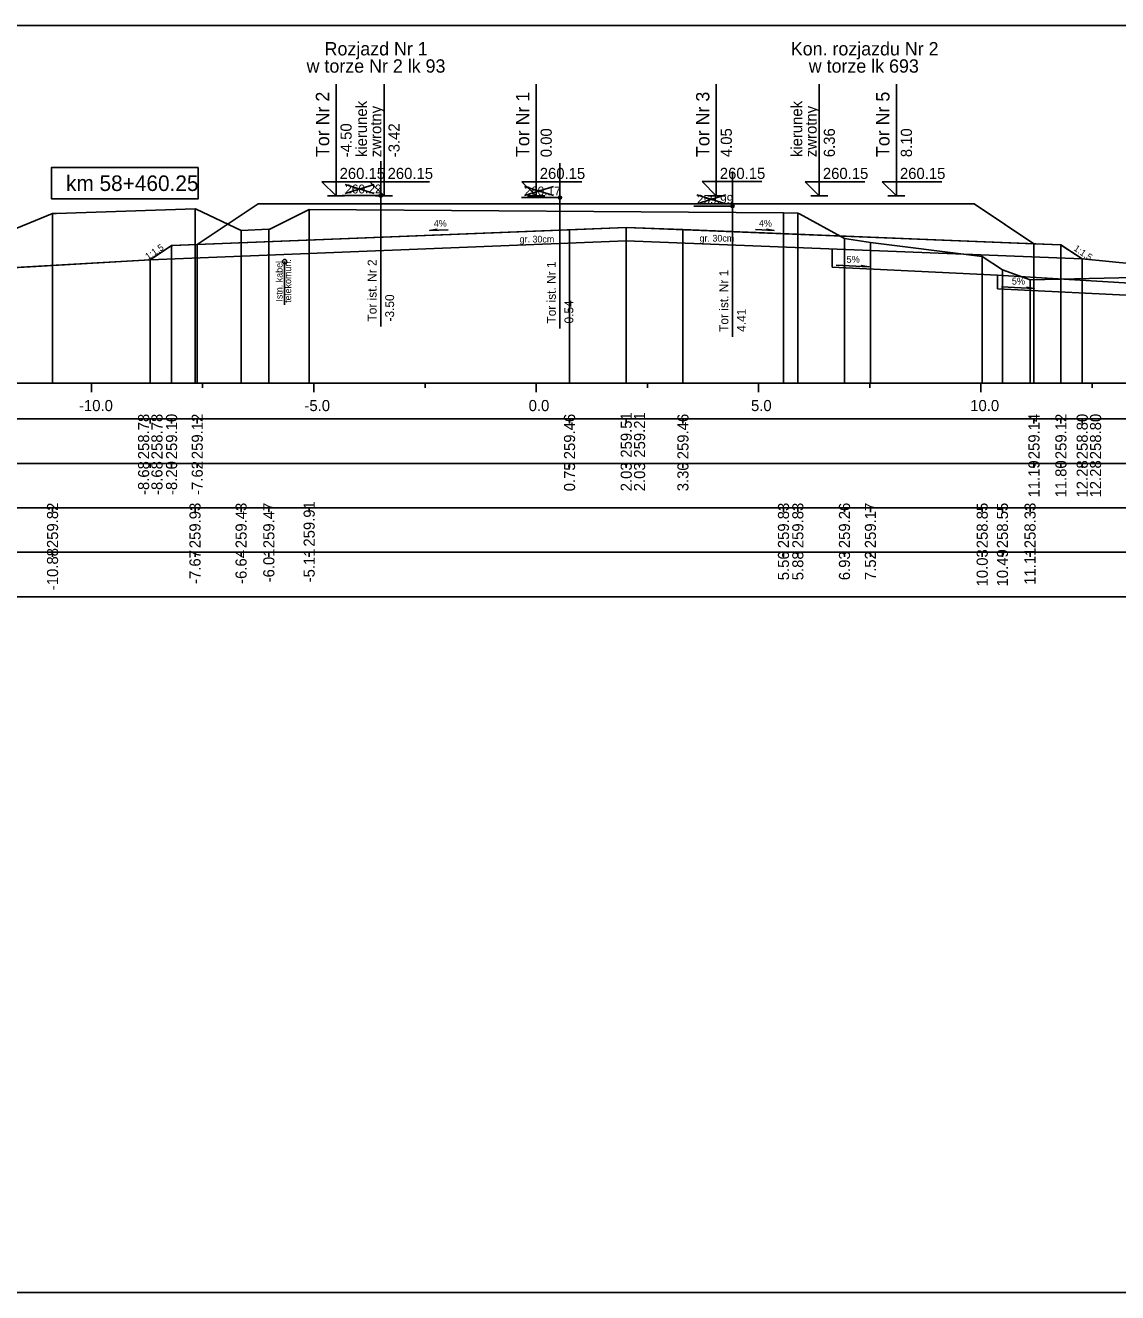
# Model space of a CAD drawing. Extents: x 6516023 to 6560129, y 5513077 to 5529206.
# Drawn here: x 6516666.73 to 6516691.29, y 5514551.66 to 5514580.16 of the extents above; entities that cross this region are included whole.
import ezdxf

# ---------------------------------------------------------------- set-up
doc = ezdxf.new("R2010")
doc.units = 0
for name, color, linetype in [('IR_default', 7, 'Continuous'), ('TOR_PRZEK_P-kable', 7, 'Continuous'), ('TOR_PRZEK_P-komponent', 7, 'Continuous'), ('TOR_PRZEK_P-opisy', 7, 'Continuous'), ('TOR_PRZEK_P-schodkowanie+wymiana', 7, 'Continuous'), ('TOR_PRZEK_P-tabelka istniejace', 7, 'Continuous'), ('TOR_PRZEK_P-tabelka projektowane', 7, 'Continuous'), ('TOR_PRZEK_P-teren istniejacy', 7, 'Continuous'), ('TOR_PRZEK_P-tory istniejace', 7, 'Continuous'), ('TOR_PRZEK_P-tory projektowane', 7, 'Continuous'), ('TOR_PRZEK_P-uklad odniesienia', 7, 'Continuous'), ('TOR_PRZEK_P-warstwa ochronna I', 7, 'Continuous'), ('TOR_PRZEK_P-warstwa ochronna II', 7, 'Continuous'), ('TOR_PS_T-skarpy projektowane', 7, 'Continuous'), ('TOR_RAMKI-ramka+tabelka 1', 7, 'Continuous')]:
    doc.layers.add(name, color=color, linetype=linetype)

msp = doc.modelspace()

# ---------------------------------------------------------------- linework, layer by layer
at = {"layer": 'IR_default'}
msp.add_lwpolyline([(6516663.996, 5514574.563), (6516669.534, 5514574.884), (6516669.534, 5514574.884), (6516670.013, 5514575.203), (6516670.042, 5514575.204), (6516670.591, 5514575.226), (6516670.659, 5514575.272), (6516671.963, 5514576.141), (6516671.998, 5514576.141), (6516672.659, 5514576.141), (6516672.712, 5514576.141), (6516673.713, 5514576.141), (6516673.801, 5514576.141), (6516675.463, 5514576.141), (6516675.513, 5514576.141), (6516676.463, 5514576.141), (6516676.551, 5514576.141), (6516678.213, 5514576.141), (6516678.301, 5514576.141), (6516679.963, 5514576.141), (6516679.991, 5514576.141), (6516680.513, 5514576.142), (6516680.601, 5514576.142), (6516682.263, 5514576.142), (6516682.351, 5514576.142), (6516684.013, 5514576.142), (6516684.041, 5514576.142), (6516684.563, 5514576.141), (6516684.738, 5514576.141), (6516688.063, 5514576.141), (6516688.13, 5514576.096), (6516689.407, 5514575.245), (6516689.437, 5514575.244), (6516690.013, 5514575.221), (6516690.045, 5514575.2), (6516690.492, 5514574.902), (6516690.492, 5514574.902), (6516692.313, 5514574.729)], dxfattribs=at)
at = {"layer": 'TOR_PRZEK_P-kable'}
msp.add_line((6516672.555, 5514574.842), (6516672.555, 5514573.868), dxfattribs=at)
msp.add_circle((6516672.555, 5514574.842), 0.05, dxfattribs=at)
at = {"layer": 'TOR_PRZEK_P-komponent'}
for points in [[(6516671.963, 5514576.141), (6516673.713, 5514576.141), (6516672.659, 5514576.141), (6516675.463, 5514576.141), (6516676.463, 5514576.141), (6516678.213, 5514576.141), (6516679.963, 5514576.141), (6516680.513, 5514576.142), (6516682.263, 5514576.142), (6516684.013, 5514576.142), (6516684.563, 5514576.141), (6516688.063, 5514576.141), (6516689.407, 5514575.245), (6516680.238, 5514575.612), (6516670.591, 5514575.226)], [(6516670.013, 5514575.203), (6516680.238, 5514575.612), (6516690.013, 5514575.221), (6516690.492, 5514574.902), (6516680.238, 5514575.312), (6516669.534, 5514574.884)]]:
    msp.add_lwpolyline(points, close=True, dxfattribs=at)
at = {"layer": 'TOR_PRZEK_P-opisy'}
for points in [[(6516676.234, 5514575.561), (6516675.816, 5514575.542), (6516675.984, 5514575.571)], [(6516683.144, 5514575.564), (6516683.562, 5514575.545), (6516683.394, 5514575.573)]]:
    msp.add_lwpolyline(points, dxfattribs=at)
at = {"layer": 'TOR_PRZEK_P-schodkowanie+wymiana'}
for p, q in [((6516684.866, 5514575.127), (6516684.866, 5514574.721)), ((6516684.866, 5514574.721), (6516688.584, 5514574.535)), ((6516688.584, 5514574.535), (6516688.584, 5514574.231)), ((6516688.584, 5514574.535), (6516693.07, 5514574.269)), ((6516688.584, 5514574.231), (6516693.45, 5514573.988))]:
    msp.add_line(p, q, dxfattribs=at)
at = {"layer": 'TOR_PRZEK_P-tabelka istniejace'}
for p, q in [((6516667.337, 5514569.206), (6516667.337, 5514569.306)), ((6516670.541, 5514569.206), (6516670.541, 5514569.306)), ((6516671.577, 5514569.206), (6516671.577, 5514569.306)), ((6516672.201, 5514569.206), (6516672.201, 5514569.306)), ((6516673.108, 5514569.206), (6516673.108, 5514569.306)), ((6516683.774, 5514569.206), (6516683.774, 5514569.306)), ((6516684.097, 5514569.206), (6516684.097, 5514569.306)), ((6516685.146, 5514569.206), (6516685.146, 5514569.306)), ((6516685.729, 5514569.206), (6516685.729, 5514569.306)), ((6516688.243, 5514569.206), (6516688.243, 5514569.306)), ((6516688.698, 5514569.206), (6516688.698, 5514569.306)), ((6516689.319, 5514569.206), (6516689.319, 5514569.306)), ((6516637.163, 5514568.306), (6516720.963, 5514568.306)), ((6516667.337, 5514568.206), (6516667.337, 5514568.306)), ((6516670.541, 5514568.206), (6516670.541, 5514568.306)), ((6516671.577, 5514568.206), (6516671.577, 5514568.306)), ((6516672.201, 5514568.206), (6516672.201, 5514568.306)), ((6516673.108, 5514568.206), (6516673.108, 5514568.306)), ((6516683.774, 5514568.206), (6516683.774, 5514568.306)), ((6516684.097, 5514568.206), (6516684.097, 5514568.306)), ((6516685.146, 5514568.206), (6516685.146, 5514568.306)), ((6516685.729, 5514568.206), (6516685.729, 5514568.306)), ((6516688.243, 5514568.206), (6516688.243, 5514568.306)), ((6516688.698, 5514568.206), (6516688.698, 5514568.306)), ((6516689.319, 5514568.206), (6516689.319, 5514568.306))]:
    msp.add_line(p, q, dxfattribs=at)
for points in [[(6516667.337, 5514575.927), (6516667.337, 5514572.306), (6516667.337, 5514572.176), (6516667.337, 5514572.106)], [(6516670.541, 5514576.032), (6516670.541, 5514572.306), (6516670.541, 5514572.176), (6516670.541, 5514572.106)], [(6516673.108, 5514576.016), (6516673.108, 5514572.306), (6516673.108, 5514572.176), (6516673.108, 5514572.106)], [(6516683.774, 5514575.94), (6516683.774, 5514572.306), (6516683.774, 5514572.176), (6516683.774, 5514572.106)], [(6516684.097, 5514575.936), (6516684.097, 5514572.306), (6516684.097, 5514572.176), (6516684.097, 5514572.106)], [(6516671.577, 5514575.539), (6516671.577, 5514572.306), (6516671.577, 5514572.176), (6516671.577, 5514572.106)], [(6516672.201, 5514575.573), (6516672.201, 5514572.306), (6516672.201, 5514572.176), (6516672.201, 5514572.106)], [(6516685.146, 5514575.366), (6516685.146, 5514572.306), (6516685.146, 5514572.176), (6516685.146, 5514572.106)], [(6516685.729, 5514575.275), (6516685.729, 5514572.306), (6516685.729, 5514572.176), (6516685.729, 5514572.106)], [(6516688.243, 5514574.957), (6516688.243, 5514572.306), (6516688.243, 5514572.176), (6516688.243, 5514572.106)], [(6516688.698, 5514574.658), (6516688.698, 5514572.306), (6516688.698, 5514572.176), (6516688.698, 5514572.106)], [(6516689.319, 5514574.431), (6516689.319, 5514572.306), (6516689.319, 5514572.176), (6516689.319, 5514572.106)]]:
    msp.add_lwpolyline(points, dxfattribs=at)
msp.add_lwpolyline([(6516637.163, 5514569.306), (6516637.163, 5514567.306), (6516720.963, 5514567.306), (6516720.963, 5514569.306)], close=True, dxfattribs=at)
at = {"layer": 'TOR_PRZEK_P-tabelka projektowane'}
for p, q in [((6516669.534, 5514571.206), (6516669.534, 5514571.306)), ((6516670.013, 5514571.206), (6516670.013, 5514571.306)), ((6516670.591, 5514571.206), (6516670.591, 5514571.306)), ((6516678.963, 5514571.206), (6516678.963, 5514571.306)), ((6516680.238, 5514571.206), (6516680.238, 5514571.306)), ((6516681.513, 5514571.206), (6516681.513, 5514571.306)), ((6516689.407, 5514571.206), (6516689.407, 5514571.306)), ((6516690.013, 5514571.206), (6516690.013, 5514571.306)), ((6516690.492, 5514571.206), (6516690.492, 5514571.306)), ((6516637.163, 5514570.306), (6516720.963, 5514570.306)), ((6516669.534, 5514570.206), (6516669.534, 5514570.306)), ((6516670.013, 5514570.206), (6516670.013, 5514570.306)), ((6516670.591, 5514570.206), (6516670.591, 5514570.306)), ((6516678.963, 5514570.206), (6516678.963, 5514570.306)), ((6516680.238, 5514570.206), (6516680.238, 5514570.306)), ((6516681.513, 5514570.206), (6516681.513, 5514570.306)), ((6516689.407, 5514570.206), (6516689.407, 5514570.306)), ((6516690.013, 5514570.206), (6516690.013, 5514570.306)), ((6516690.492, 5514570.206), (6516690.492, 5514570.306))]:
    msp.add_line(p, q, dxfattribs=at)
for points in [[(6516680.238, 5514575.612), (6516680.238, 5514572.306), (6516680.238, 5514572.176), (6516680.238, 5514572.106)], [(6516678.963, 5514575.561), (6516678.963, 5514572.306), (6516678.963, 5514572.176), (6516678.963, 5514572.106)], [(6516680.238, 5514575.312), (6516680.238, 5514572.306), (6516680.238, 5514572.176), (6516680.238, 5514572.106)], [(6516681.513, 5514575.562), (6516681.513, 5514572.306), (6516681.513, 5514572.176), (6516681.513, 5514572.106)], [(6516670.013, 5514575.203), (6516670.013, 5514572.306), (6516670.013, 5514572.176), (6516670.013, 5514572.106)], [(6516670.591, 5514575.226), (6516670.591, 5514572.306), (6516670.591, 5514572.176), (6516670.591, 5514572.106)], [(6516689.407, 5514575.245), (6516689.407, 5514572.306), (6516689.407, 5514572.176), (6516689.407, 5514572.106)], [(6516690.013, 5514575.221), (6516690.013, 5514572.306), (6516690.013, 5514572.176), (6516690.013, 5514572.106)], [(6516669.534, 5514574.884), (6516669.534, 5514572.306), (6516669.534, 5514572.176), (6516669.534, 5514572.106)], [(6516690.492, 5514574.902), (6516690.492, 5514572.306), (6516690.492, 5514572.176), (6516690.492, 5514572.106)]]:
    msp.add_lwpolyline(points, dxfattribs=at)
msp.add_lwpolyline([(6516637.163, 5514571.306), (6516637.163, 5514569.306), (6516720.963, 5514569.306), (6516720.963, 5514571.306)], close=True, dxfattribs=at)
at = {"layer": 'TOR_PRZEK_P-teren istniejacy'}
msp.add_lwpolyline([(6516666.147, 5514575.437), (6516667.337, 5514575.927), (6516667.426, 5514575.928), (6516670.541, 5514576.032), (6516670.566, 5514576.02), (6516671.577, 5514575.539), (6516672.201, 5514575.573), (6516672.221, 5514575.572), (6516672.251, 5514575.587), (6516673.108, 5514576.016), (6516683.774, 5514575.94), (6516684.097, 5514575.936), (6516684.131, 5514575.92), (6516685.146, 5514575.366), (6516685.729, 5514575.275), (6516688.243, 5514574.957), (6516688.698, 5514574.658), (6516689.319, 5514574.431), (6516693.64, 5514574.529), (6516694.734, 5514574.618), (6516703.666, 5514574.708), (6516704.912, 5514574.713)], dxfattribs=at)
at = {"layer": 'TOR_PRZEK_P-tory istniejace'}
for p, q in [((6516674.717, 5514577.101), (6516674.717, 5514573.381)), ((6516678.748, 5514577.056), (6516678.748, 5514573.336)), ((6516682.627, 5514576.869), (6516682.627, 5514573.148)), ((6516673.918, 5514576.373), (6516674.57, 5514576.576)), ((6516673.918, 5514576.576), (6516674.57, 5514576.373)), ((6516677.948, 5514576.328), (6516678.6, 5514576.531)), ((6516677.948, 5514576.531), (6516678.6, 5514576.328)), ((6516674.718, 5514576.326), (6516673.852, 5514576.326)), ((6516678.748, 5514576.281), (6516677.883, 5514576.281)), ((6516681.827, 5514576.14), (6516682.479, 5514576.343)), ((6516681.827, 5514576.343), (6516682.479, 5514576.14)), ((6516682.627, 5514576.093), (6516681.761, 5514576.093))]:
    msp.add_line(p, q, dxfattribs=at)
for centre in [(6516674.718, 5514576.326), (6516678.748, 5514576.281), (6516682.627, 5514576.093)]:
    msp.add_circle(centre, 0.035, dxfattribs=at)
at = {"layer": 'TOR_PRZEK_P-tory projektowane'}
for p, q in [((6516673.713, 5514577.199), (6516673.713, 5514578.831)), ((6516674.792, 5514577.199), (6516674.792, 5514578.831)), ((6516678.213, 5514577.199), (6516678.213, 5514578.831)), ((6516682.263, 5514577.2), (6516682.263, 5514578.832)), ((6516684.58, 5514577.199), (6516684.58, 5514578.831)), ((6516686.313, 5514577.199), (6516686.313, 5514578.831)), ((6516673.713, 5514577.199), (6516673.713, 5514576.321)), ((6516674.792, 5514577.199), (6516674.792, 5514576.321)), ((6516678.213, 5514577.199), (6516678.213, 5514576.321)), ((6516682.263, 5514577.2), (6516682.263, 5514576.322)), ((6516684.58, 5514577.199), (6516684.58, 5514576.321)), ((6516686.313, 5514577.199), (6516686.313, 5514576.321)), ((6516673.713, 5514576.321), (6516673.394, 5514576.64)), ((6516673.394, 5514576.64), (6516674.738, 5514576.64)), ((6516674.792, 5514576.321), (6516674.473, 5514576.64)), ((6516674.473, 5514576.64), (6516675.817, 5514576.64)), ((6516678.213, 5514576.321), (6516677.894, 5514576.64)), ((6516677.894, 5514576.64), (6516679.238, 5514576.64)), ((6516682.263, 5514576.322), (6516681.944, 5514576.641)), ((6516681.944, 5514576.641), (6516683.288, 5514576.641)), ((6516684.58, 5514576.321), (6516684.261, 5514576.64)), ((6516684.261, 5514576.64), (6516685.605, 5514576.64)), ((6516686.313, 5514576.321), (6516685.994, 5514576.64)), ((6516685.994, 5514576.64), (6516687.338, 5514576.64)), ((6516673.521, 5514576.321), (6516673.905, 5514576.321)), ((6516674.6, 5514576.321), (6516674.983, 5514576.321)), ((6516678.021, 5514576.321), (6516678.405, 5514576.321)), ((6516682.071, 5514576.322), (6516682.455, 5514576.322)), ((6516684.388, 5514576.321), (6516684.771, 5514576.321)), ((6516686.121, 5514576.321), (6516686.505, 5514576.321))]:
    msp.add_line(p, q, dxfattribs=at)
at = {"layer": 'TOR_PRZEK_P-uklad odniesienia'}
for p, q in [((6516640.963, 5514572.106), (6516720.963, 5514572.106)), ((6516668.213, 5514571.906), (6516668.213, 5514572.106)), ((6516670.713, 5514572.006), (6516670.713, 5514572.106)), ((6516673.213, 5514571.906), (6516673.213, 5514572.106)), ((6516675.713, 5514572.006), (6516675.713, 5514572.106)), ((6516678.213, 5514571.906), (6516678.213, 5514572.106)), ((6516680.713, 5514572.006), (6516680.713, 5514572.106)), ((6516683.213, 5514571.906), (6516683.213, 5514572.106)), ((6516685.713, 5514572.006), (6516685.713, 5514572.106)), ((6516688.213, 5514571.906), (6516688.213, 5514572.106)), ((6516690.713, 5514572.006), (6516690.713, 5514572.106))]:
    msp.add_line(p, q, dxfattribs=at)
msp.add_lwpolyline([(6516670.613, 5514576.956), (6516667.313, 5514576.956), (6516667.313, 5514576.256), (6516670.613, 5514576.256)], close=True, dxfattribs=at)
at = {"layer": 'TOR_PRZEK_P-warstwa ochronna I'}
msp.add_lwpolyline([(6516669.534, 5514574.884), (6516680.238, 5514575.312), (6516690.492, 5514574.902)], dxfattribs=at)
at = {"layer": 'TOR_PRZEK_P-warstwa ochronna II'}
msp.add_lwpolyline([(6516659.785, 5514574.916), (6516659.892, 5514574.918), (6516661.878, 5514573.595), (6516662.278, 5514573.595), (6516662.683, 5514573.865), (6516663.713, 5514574.551), (6516669.534, 5514574.884), (6516670.013, 5514575.203), (6516670.591, 5514575.226), (6516678.963, 5514575.561), (6516680.238, 5514575.612), (6516681.513, 5514575.562), (6516689.407, 5514575.245), (6516690.013, 5514575.221), (6516690.492, 5514574.902), (6516692.313, 5514574.729), (6516693.448, 5514573.972), (6516693.928, 5514573.652), (6516694.328, 5514573.652), (6516695.792, 5514574.628)], dxfattribs=at)
at = {"layer": 'TOR_PS_T-skarpy projektowane'}
for points in [[(6516684.959, 5514574.765), (6516685.695, 5514574.726), (6516685.522, 5514574.757)], [(6516688.677, 5514574.276), (6516689.412, 5514574.236), (6516689.239, 5514574.267)]]:
    msp.add_lwpolyline(points, dxfattribs=at)
at = {"layer": 'TOR_RAMKI-ramka+tabelka 1'}
msp.add_lwpolyline([(6516634.513, 5514580.156), (6516882.013, 5514580.156), (6516882.013, 5514551.656), (6516634.513, 5514551.656)], close=True, dxfattribs=at)

# ---------------------------------------------------------------- texts
at = {"layer": 'TOR_PRZEK_P-kable'}
for s, height, p in [('Istn. kabel', 0.14999, (6516672.51, 5514573.944)), ('telekomun.', 0.15, (6516672.704, 5514573.916))]:
    msp.add_text(s, height=height, rotation=90.0511, dxfattribs=at).set_placement(p)
at = {"layer": 'TOR_PRZEK_P-opisy'}
for s, rotation, p in [('4%', 0.1515, (6516675.911, 5514575.627)), ('4%', 359.8485, (6516683.223, 5514575.63)), ('1:1,5', 34.0701, (6516669.485, 5514574.877)), ('1:1,5', 325.9299, (6516690.286, 5514575.106))]:
    msp.add_text(s, height=0.15, rotation=rotation, dxfattribs=at).set_placement(p)
at = {"layer": 'TOR_PRZEK_P-tabelka istniejace'}
for s, p in [('259.82', (6516667.462, 5514568.4)), ('259.93', (6516670.666, 5514568.398)), ('259.43', (6516671.702, 5514568.398)), ('259.47', (6516672.326, 5514568.398)), ('259.91', (6516673.233, 5514568.433)), ('259.83', (6516683.899, 5514568.398)), ('259.83', (6516684.222, 5514568.398)), ('259.26', (6516685.271, 5514568.398)), ('259.17', (6516685.854, 5514568.398)), ('258.85', (6516688.368, 5514568.397)), ('258.55', (6516688.823, 5514568.397)), ('258.33', (6516689.444, 5514568.398)), ('-10.88', (6516667.462, 5514567.454)), ('-7.67', (6516670.666, 5514567.594)), ('-6.64', (6516671.702, 5514567.595)), ('-6.01', (6516672.326, 5514567.629)), ('-5.11', (6516673.233, 5514567.629)), ('5.56', (6516683.899, 5514567.677)), ('5.88', (6516684.222, 5514567.677)), ('6.93', (6516685.271, 5514567.678)), ('7.52', (6516685.854, 5514567.68)), ('10.03', (6516688.368, 5514567.538)), ('10.49', (6516688.823, 5514567.538)), ('11.11', (6516689.444, 5514567.573))]:
    msp.add_text(s, height=0.25, rotation=90, dxfattribs=at).set_placement(p)
at = {"layer": 'TOR_PRZEK_P-tabelka projektowane'}
for s, p in [('258.78', (6516669.51, 5514570.398)), ('258.78', (6516669.81, 5514570.398)), ('259.10', (6516670.138, 5514570.398)), ('259.12', (6516670.716, 5514570.4)), ('259.46', (6516679.088, 5514570.398)), ('259.51', (6516680.363, 5514570.433)), ('259.21', (6516680.663, 5514570.433)), ('259.46', (6516681.638, 5514570.398)), ('259.14', (6516689.532, 5514570.399)), ('259.12', (6516690.138, 5514570.4)), ('258.80', (6516690.617, 5514570.398)), ('258.80', (6516690.917, 5514570.398)), ('-8.68', (6516669.51, 5514569.594)), ('-8.68', (6516669.81, 5514569.594)), ('-8.20', (6516670.138, 5514569.594)), ('-7.62', (6516670.716, 5514569.596)), ('0.75', (6516679.088, 5514569.677)), ('2.03', (6516680.363, 5514569.678)), ('2.03', (6516680.663, 5514569.678)), ('3.30', (6516681.638, 5514569.678)), ('11.19', (6516689.532, 5514569.538)), ('11.80', (6516690.138, 5514569.538)), ('12.28', (6516690.617, 5514569.538)), ('12.28', (6516690.917, 5514569.538))]:
    msp.add_text(s, height=0.25, rotation=90, dxfattribs=at).set_placement(p)
at = {"layer": 'TOR_PRZEK_P-tory istniejace'}
for s, p in [('260.22', (6516673.918, 5514576.376)), ('260.17', (6516677.948, 5514576.331)), ('259.99', (6516681.827, 5514576.143))]:
    msp.add_text(s, height=0.2, dxfattribs=at).set_placement(p)
for s, rotation, p in [('Tor ist. Nr 2', 90.0511, (6516674.624, 5514573.496)), ('Tor ist. Nr 1', 90.0511, (6516678.655, 5514573.45)), ('Tor ist. Nr 1', 90.0511, (6516682.533, 5514573.263)), ('-3.50', 90, (6516675.018, 5514573.496)), ('0.54', 90, (6516679.048, 5514573.451)), ('4.41', 90, (6516682.927, 5514573.263))]:
    msp.add_text(s, height=0.2, rotation=rotation, dxfattribs=at).set_placement(p)
at = {"layer": 'TOR_PRZEK_P-tory projektowane'}
for s, height, rotation, p in [('Rozjazd Nr 1', 0.3, 360, (6516673.455, 5514579.48)), ('Kon. rozjazdu Nr 2', 0.3, 360, (6516683.939, 5514579.48)), ('w torze Nr 2 lk 93', 0.3, 360, (6516673.051, 5514579.092)), ('w torze lk 693', 0.3, 360, (6516684.343, 5514579.092)), ('Tor Nr 2', 0.3, 90, (6516673.558, 5514577.193)), ('kierunek', 0.25, 90, (6516674.407, 5514577.193)), ('Tor Nr 1', 0.3, 90, (6516678.058, 5514577.193)), ('Tor Nr 3', 0.3, 90, (6516682.108, 5514577.193)), ('kierunek', 0.25, 90, (6516684.195, 5514577.193)), ('Tor Nr 5', 0.3, 90, (6516686.158, 5514577.193)), ('zwrotny', 0.25, 90, (6516674.731, 5514577.193)), ('zwrotny', 0.25, 90, (6516684.519, 5514577.193)), ('-4.50', 0.25, 90, (6516674.063, 5514577.191)), ('-3.42', 0.25, 90, (6516675.142, 5514577.191)), ('0.00', 0.25, 90, (6516678.563, 5514577.191)), ('4.05', 0.25, 90, (6516682.613, 5514577.192)), ('6.36', 0.25, 90, (6516684.93, 5514577.191)), ('8.10', 0.25, 90, (6516686.663, 5514577.191))]:
    msp.add_text(s, height=height, rotation=rotation, dxfattribs=at).set_placement(p)
for p in [(6516673.793, 5514576.701), (6516674.872, 5514576.701), (6516678.293, 5514576.701), (6516682.343, 5514576.702), (6516684.66, 5514576.701), (6516686.393, 5514576.701)]:
    msp.add_text('260.15', height=0.25, dxfattribs=at).set_placement(p)
at = {"layer": 'TOR_PRZEK_P-uklad odniesienia'}
for s, height, p in [('km 58+460.25', 0.35, (6516667.64, 5514576.431)), ('-10.0', 0.25, (6516667.932, 5514571.481)), ('-5.0', 0.25, (6516673.002, 5514571.481)), ('0.0', 0.25, (6516678.044, 5514571.481)), ('5.0', 0.25, (6516683.044, 5514571.481)), ('10.0', 0.25, (6516687.974, 5514571.481))]:
    msp.add_text(s, height=height, dxfattribs=at).set_placement(p)
at = {"layer": 'TOR_PRZEK_P-warstwa ochronna I'}
for p in [(6516677.84, 5514575.273), (6516681.887, 5514575.294)]:
    msp.add_text('gr. 30cm', height=0.15, dxfattribs=at).set_placement(p)
at = {"layer": 'TOR_PS_T-skarpy projektowane'}
for p in [(6516685.192, 5514574.817), (6516688.909, 5514574.327)]:
    msp.add_text('5%', height=0.1545, dxfattribs=at).set_placement(p)

doc.saveas('drawing.dxf')
